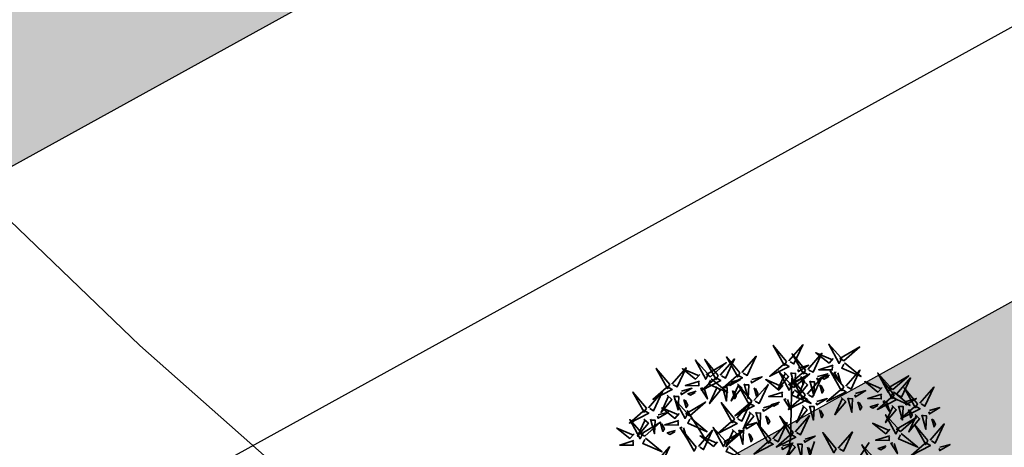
# Model space of a CAD drawing. Extents: x 883 to 364438, y -13 to 4201180.
# Tile 343 of 607: x 364185.47 to 364188.74, y 4200869.19 to 4200870.61. Entities that reach past the tile are written whole.
import ezdxf

# ---------------------------------------------------------------- set-up
doc = ezdxf.new("R2010")
doc.units = 0
doc.header["$LTSCALE"] = 0.5
doc.header["$MEASUREMENT"] = 0
doc.header["$PDMODE"] = 32
doc.header["$PDSIZE"] = 0.3
doc.linetypes.add('CONTI', pattern=[0])
doc.linetypes.add('G_BUILDING_LINE', pattern=[3, 2, -1])
doc.layers.add('.', color=7, linetype='Continuous', lineweight=15)
doc.layers.add('L-tree', color=102, linetype='Continuous', lineweight=35)
doc.layers.add('00', color=7, linetype='Continuous')
doc.layers.add('GORIZDEFAULT', color=32, linetype='CONTI')
doc.styles.add('TimesNewRomanCyr', font='times.ttf', dxfattribs={"width": 0.5, "height": 1})
doc.linetypes.add('ограждение2', pattern='A,0.25,-0.1,[132,ltypeshp.shx,S=0.1,R=0,X=-0.1,Y=0],-0.1,1', length=1.45)
doc.dimstyles.new('GENPLAN1', dxfattribs={"dimscale": 0.5, "dimtxt": 1, "dimasz": 1.2, "dimexe": 1.3, "dimexo": 1.5, "dimgap": 0.5, "dimtad": 1, "dimdec": 1, "dimzin": 0, "dimdsep": 46, "dimtxsty": 'TimesNewRomanCyr', "dimblk1": 'OBLIQUE', "dimblk2": 'OBLIQUE', "dimsah": 1, "dimcen": 1, "dimadec": 0, "dimazin": 0, "dimtfac": 0.75, "dimtdec": 1, "dimtix": 1, "dimtmove": 0, "dimatfit": 3, "dimfxl": 1, "dimtvp": 1.2, "dimtfill": 1, "dimlwd": 0, "dimlwe": 0, "dimarcsym": 0})

# ---------------------------------------------------------------- blocks, each defined once
blk = doc.blocks.new('gergrgrre')
at = {"layer": 'GORIZDEFAULT', "color": 32}
blk.add_polyline3d([(360476.41, 4200875.01, 553.5), (360477.86, 4200875.41, 553.5), (360479.32, 4200875.56, 553.5), (360480.76, 4200875.49, 553.5), (360482.18, 4200875.21, 553.5), (360483.55, 4200874.74, 553.5), (360484.86, 4200874.12, 553.5), (360486.07, 4200873.35, 553.5), (360487.2, 4200872.46, 553.5), (360488.25, 4200871.49, 553.5), (360489.26, 4200870.5, 553.5), (360490.27, 4200869.53, 553.5), (360491.3, 4200868.62, 553.5), (360492.39, 4200867.82, 553.5), (360493.57, 4200867.19, 553.5), (360494.85, 4200866.74, 553.5), (360496.22, 4200866.47, 553.5)], dxfattribs=at)
blk = doc.blocks.new('_Oblique')
at = {"color": 0, "linetype": 'ByBlock', "lineweight": -2}
blk.add_line((-0.5, -0.5), (0.5, 0.5), dxfattribs=at)
blk = doc.blocks.new('*D490')
at = {"color": 0, "linetype": 'G_BUILDING_LINE', "lineweight": 0, "transparency": 16777216}
for p, q in [((364222.2217, 4200889.8833), (364220.5051, 4200892.9978)), ((364166.1904, 4200862.3195), (364220.8188, 4200892.4286)), ((364167.5932, 4200859.7742), (364165.8766, 4200862.8887))]:
    blk.add_line(p, q, dxfattribs=at)
at = {"layer": 'Defpoints', "color": 0, "linetype": 'Continuous', "lineweight": 30, "transparency": 16777216}
for p in [(364220.8188, 4200892.4286), (364222.5837, 4200889.2264), (364167.9552, 4200859.1173)]:
    blk.add_point(p, dxfattribs=at)
at = {"color": 0, "linetype": 'Continuous', "lineweight": 0, "transparency": 16777216, "xscale": 0.6, "yscale": 0.6, "zscale": 0.6}
for p, rotation in [((364220.8188, 4200892.4286), 28.86185419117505), ((364166.1904, 4200862.3195), 208.8618541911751)]:
    blk.add_blockref('_Oblique', p, dxfattribs=dict(at, rotation=rotation))
at = {"color": 0, "linetype": 'Continuous', "lineweight": 30, "transparency": 16777216, "insert": (364193.1377, 4200878.0397), "char_height": 1, "attachment_point": 5, "rotation": 28.8619, "style": 'TimesNewRomanCyr', "bg_fill": 3, "box_fill_scale": 1.25, "bg_fill_color": 256, "bg_fill_true_color": 13158600, "bg_fill_transparency": 0}
blk.add_mtext('62.4', dxfattribs=at)
blk = doc.blocks.new('*D637')
at = {"color": 0, "linetype": 'G_BUILDING_LINE', "lineweight": 0, "transparency": 16777216}
for p, q in [((364215.9511, 4200880.7798), (364215.9994, 4200880.6922)), ((364172.7903, 4200856.1456), (364216.313, 4200880.1228)), ((364172.4284, 4200856.8026), (364172.4766, 4200856.715))]:
    blk.add_line(p, q, dxfattribs=at)
at = {"layer": 'Defpoints', "color": 0, "linetype": 'Continuous', "lineweight": 30, "transparency": 16777216}
for p in [(364216.313, 4200880.1228), (364216.313, 4200880.1228), (364172.7903, 4200856.1456)]:
    blk.add_point(p, dxfattribs=at)
at = {"color": 0, "linetype": 'Continuous', "lineweight": 0, "transparency": 16777216, "xscale": 0.6, "yscale": 0.6, "zscale": 0.6}
for p, rotation in [((364216.313, 4200880.1228), 28.85090075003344), ((364172.7903, 4200856.1456), 208.8509007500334)]:
    blk.add_blockref('_Oblique', p, dxfattribs=dict(at, rotation=rotation))
at = {"color": 0, "linetype": 'Continuous', "lineweight": 30, "transparency": 16777216, "insert": (364194.1849, 4200868.8), "char_height": 1, "attachment_point": 5, "rotation": 28.8509, "style": 'TimesNewRomanCyr', "bg_fill": 3, "box_fill_scale": 1.25, "bg_fill_color": 256, "bg_fill_true_color": 13158600, "bg_fill_transparency": 0}
blk.add_mtext('49.7', dxfattribs=at)
blk = doc.blocks.new('shrub3')
at = {"color": 32}
for p, q in [((68.9, 162.4), (98.6, 213.5)), ((130.9, 52), (217.1, 95.1)), ((7.5, -2.5), (134.1, 54)), ((12.9, -2.5), (147.6, 19)), ((58.2, -42.2), (184.8, -55.6))]:
    blk.add_line(p, q, dxfattribs=at)
at = {"color": 94}
for points in [[(29.3, 268.8), (20.1, 271.1), (24.7, 296.4), (27, 268.8)], [(36.2, 257.2), (27, 257.2), (45.5, 284.9), (36.2, 259.5)], [(68, 272.8), (67.8, 263.6), (40.6, 282.7), (65.7, 272.9)], [(56.3, 266.2), (53.8, 257), (28.6, 262.3), (56.3, 263.9)], [(74.8, 268), (106.9, 260.3), (74.6, 258.8), (74.8, 265.7)], [(116.8, 258), (116.6, 248.8), (89.4, 267.9), (114.5, 258.1)], [(31.6, 250.3), (24.7, 218), (22.4, 250.3), (29.3, 250.3)], [(72.1, 249.6), (83.3, 237.8), (67.4, 247.4), (69.8, 249.7)], [(105.1, 251.4), (102.6, 242.2), (77.3, 247.4), (105, 249.1)], [(88.7, 222.2), (79.4, 224.5), (84.1, 249.8), (86.4, 222.2)], [(123.6, 253.2), (155.7, 245.5), (123.4, 244), (123.5, 250.9)], [(156.5, 222.2), (147.3, 224.5), (151.9, 249.8), (154.2, 222.2)], [(95.6, 210.7), (86.4, 210.7), (104.8, 238.3), (95.6, 213)], [(120.8, 234.8), (132.1, 223), (116.2, 232.6), (118.5, 234.9)], [(163.4, 210.7), (154.2, 210.7), (172.7, 238.3), (163.4, 213)], [(4.9, 219.3), (37, 211.6), (4.6, 210.1), (4.8, 217)], [(72.5, 206), (61, 194.5), (70.2, 210.7), (72.5, 208.3)], [(91, 203.7), (84.1, 171.5), (81.8, 203.7), (88.7, 203.7)], [(140.4, 206), (128.8, 194.5), (138.1, 210.7), (140.4, 208.3)], [(163.4, 198.7), (163.2, 189.5), (136, 208.6), (161.1, 198.8)], [(158.8, 203.7), (151.9, 171.5), (149.6, 203.7), (156.5, 203.7)], [(151.7, 192.1), (149.2, 182.9), (124, 188.1), (151.7, 189.8)], [(182.5, 171.2), (182.3, 162), (155.1, 181.1), (180.2, 171.2)], [(170.2, 193.9), (202.3, 186.2), (170, 184.7), (170.2, 191.6)], [(57.9, 172.7), (90, 165), (57.6, 163.5), (57.8, 170.4)], [(78.1, 150.2), (68.8, 152.5), (73.5, 177.9), (75.8, 150.2)], [(85, 138.7), (75.8, 138.7), (94.2, 166.3), (85, 141)], [(167.5, 175.5), (178.7, 163.7), (162.8, 173.3), (165.2, 175.6)], [(189.3, 166.4), (221.4, 158.7), (189.1, 157.2), (189.3, 164.1)], [(116.8, 145.8), (116.6, 136.5), (89.4, 155.7), (114.5, 145.8)], [(170.8, 164.5), (168.3, 155.4), (143, 160.6), (170.8, 162.2)], [(105.1, 139.1), (102.6, 130), (77.3, 135.2), (105, 136.8)], [(123.6, 141), (155.7, 133.3), (123.4, 131.8), (123.5, 138.7)], [(152.8, 135.2), (152.6, 126), (125.4, 145.1), (150.5, 135.2)], [(186.5, 148), (197.8, 136.2), (181.9, 145.8), (184.2, 148)], [(80.4, 131.7), (73.5, 99.5), (71.2, 131.7), (78.1, 131.7)], [(141.1, 128.6), (138.6, 119.4), (113.4, 124.6), (141.1, 126.2)], [(120.8, 122.6), (132.1, 110.8), (116.2, 120.4), (118.5, 122.6)], [(159.6, 130.4), (191.7, 122.7), (159.4, 121.2), (159.6, 128.1)], [(201, 101.5), (191.8, 103.8), (196.4, 129.2), (198.7, 101.5)], [(231.3, 116.1), (231, 106.9), (203.8, 126.1), (229, 116.2)], [(156.9, 112), (168.1, 100.2), (152.2, 109.8), (154.6, 112)], [(219.6, 109.5), (217, 100.3), (191.8, 105.6), (219.5, 107.2)], [(208, 90), (198.7, 90), (217.2, 117.6), (208, 92.3)], [(238.1, 111.3), (270.2, 103.6), (237.8, 102.1), (238, 109)], [(114.7, 82.3), (114.4, 73), (87.2, 92.2), (112.4, 82.3)], [(233.4, 84.4), (233.2, 75.1), (206, 94.3), (231.1, 84.4)], [(235.3, 92.9), (246.5, 81.1), (230.6, 90.7), (233, 93)], [(121.5, 77.5), (153.6, 69.7), (121.2, 68.2), (121.4, 75.2)], [(199.5, 67.4), (199.2, 58.2), (172, 77.4), (197.2, 67.5)], [(184.9, 85.3), (173.3, 73.8), (182.6, 90), (184.9, 87.7)], [(221.7, 77.7), (219.2, 68.6), (193.9, 73.8), (221.6, 75.4)], [(203.3, 83), (196.4, 50.8), (194.1, 83), (201, 83)], [(240.2, 79.6), (272.3, 71.8), (240, 70.3), (240.1, 77.3)], [(273.1, 52.8), (263.9, 55.1), (268.5, 80.5), (270.8, 52.8)], [(140.1, 56.8), (139.9, 47.6), (112.7, 66.8), (137.8, 56.9)], [(187.8, 60.8), (185.2, 51.6), (160, 56.9), (187.7, 58.5)], [(206.3, 62.6), (238.4, 54.9), (206, 53.4), (206.2, 60.3)], [(237.4, 61.2), (248.7, 49.3), (232.8, 59), (235.1, 61.2)], [(280, 41.3), (270.8, 41.3), (289.3, 68.9), (280, 43.6)], [(128.4, 50.2), (125.9, 41), (100.6, 46.3), (128.4, 47.9)], [(118.7, 59.1), (129.9, 47.2), (114, 56.9), (116.4, 59.1)], [(146.9, 52.1), (179, 44.3), (146.7, 42.8), (146.9, 49.7)], [(144.1, 33.6), (155.4, 21.8), (139.5, 31.5), (141.8, 33.7)], [(203.5, 44.2), (214.7, 32.4), (198.8, 42), (201.2, 44.3)], [(237.6, 20.8), (237.4, 11.6), (210.2, 30.8), (235.3, 20.9)], [(257, 36.6), (245.4, 25.1), (254.7, 41.3), (257, 39)], [(275.4, 34.3), (268.5, 2.1), (266.2, 34.3), (273.1, 34.3)], [(244.4, 16.1), (276.5, 8.3), (244.2, 6.8), (244.4, 13.8)], [(225.9, 14.2), (223.4, 5), (198.2, 10.3), (225.9, 11.9)], [(241.7, -2.3), (252.9, -14.2), (237, -4.5), (239.4, -2.3)], [(268.9, -34), (259.6, -31.7), (264.3, -6.4), (266.6, -34)], [(155.4, -17.8), (187.5, -25.6), (155.2, -27.1), (155.3, -20.1)], [(275.8, -45.6), (266.6, -45.6), (285, -17.9), (275.8, -43.2)], [(263.1, -53.3), (262.8, -62.5), (235.6, -43.3), (260.8, -53.2)], [(167.7, -75.2), (158.5, -75.2), (176.9, -47.5), (167.7, -72.9)], [(218, -74.3), (208.8, -71.9), (213.4, -46.6), (215.7, -74.3)], [(224.9, -85.8), (215.7, -85.8), (234.2, -58.1), (224.9, -83.5)], [(251.4, -59.9), (248.8, -69.1), (223.6, -63.8), (251.3, -62.2)], [(252.7, -50.2), (241.2, -61.7), (250.4, -45.6), (252.7, -47.9)], [(271.2, -52.5), (264.3, -84.8), (262, -52.5), (268.9, -52.5)], [(269.9, -58.1), (302, -65.8), (269.6, -67.3), (269.8, -60.4)], [(201.8, -90.4), (190.3, -101.9), (199.5, -85.8), (201.8, -88.1)], [(267.3, -91.4), (267.1, -100.6), (239.9, -81.5), (265, -91.3)], [(267.1, -76.5), (278.3, -88.3), (262.4, -78.6), (264.8, -76.4)], [(220.3, -92.7), (213.4, -125), (211.1, -92.7), (218, -92.7)], [(255.6, -98), (253.1, -107.2), (227.8, -101.9), (255.6, -100.3)], [(274.1, -96.2), (306.2, -103.9), (273.9, -105.4), (274.1, -98.5)], [(271.3, -114.6), (282.6, -126.4), (266.7, -116.8), (269, -114.5)], [(224.9, -131.6), (224.7, -140.8), (197.5, -121.7), (222.6, -131.5)], [(231.7, -136.4), (263.8, -144.1), (231.5, -145.6), (231.7, -138.7)], [(228.9, -154.8), (240.2, -166.6), (224.3, -157), (226.6, -154.7)]]:
    blk.add_lwpolyline(points, dxfattribs=at)
at = {"color": 20}
for points in [[(72.6, 270.4), (84.9, 300.1), (65.7, 270.6), (72.6, 270.4)], [(20.1, 264.2), (3.9, 280.3), (13.2, 261.8), (17.8, 264.2)], [(121.3, 255.6), (133.6, 285.3), (114.4, 255.7), (121.3, 255.6)], [(33.9, 252.6), (63.9, 241.1), (33.9, 259.5), (33.9, 252.6)], [(60.7, 256.8), (44.2, 241.1), (62.8, 249.9), (60.7, 254.5)], [(109.5, 242), (92.9, 226.3), (111.6, 235), (109.4, 239.7)], [(62.6, 240.6), (53.2, 231.6), (57.8, 231.5), (62.6, 238.3)], [(79.4, 217.6), (63.3, 233.7), (72.5, 215.3), (77.1, 217.6)], [(147.3, 217.6), (131.1, 233.7), (140.4, 215.3), (145, 217.6)], [(168, 196.3), (180.3, 226), (161.1, 196.5), (168, 196.3)], [(63.3, 215.3), (54.1, 224.5), (54.1, 219.9), (61, 215.3)], [(93.3, 206), (123.3, 194.5), (93.3, 213), (93.3, 206)], [(111.4, 225.8), (101.9, 216.8), (106.5, 216.7), (111.3, 223.5)], [(131.1, 215.3), (121.9, 224.5), (121.9, 219.9), (128.8, 215.3)], [(161.1, 206), (191.1, 194.5), (161.1, 213), (161.1, 206)], [(55.6, 175.1), (67.9, 204.8), (48.7, 175.3), (55.6, 175.1)], [(187.1, 168.8), (199.3, 198.5), (180.1, 168.9), (187.1, 168.8)], [(156.1, 182.7), (139.6, 167), (158.2, 175.7), (156.1, 180.4)], [(121.3, 143.4), (133.6, 173.1), (114.4, 143.5), (121.3, 143.4)], [(158, 166.5), (148.6, 157.5), (153.2, 157.4), (158, 164.2)], [(157.4, 132.8), (169.7, 162.5), (150.5, 132.9), (157.4, 132.8)], [(175.2, 155.2), (158.7, 139.4), (177.3, 148.2), (175.1, 152.9)], [(82.7, 134), (112.7, 122.5), (82.7, 141), (82.7, 134)], [(177.1, 139), (167.6, 130), (172.3, 129.9), (177, 136.7)], [(235.8, 113.7), (248.1, 143.4), (228.9, 113.9), (235.8, 113.7)], [(109.5, 129.8), (92.9, 114), (111.6, 122.8), (109.4, 127.5)], [(111.4, 113.6), (101.9, 104.6), (106.5, 104.5), (111.3, 111.3)], [(119.2, 79.8), (131.5, 109.5), (112.3, 80), (119.2, 79.8)], [(145.5, 119.2), (129, 103.5), (147.6, 112.2), (145.5, 116.9)], [(191.8, 96.9), (175.6, 113), (184.9, 94.6), (189.5, 96.9)], [(237.9, 81.9), (250.2, 111.7), (231, 82.1), (237.9, 81.9)], [(147.4, 103), (138, 94), (142.6, 93.9), (147.4, 100.7)], [(175.6, 94.6), (166.4, 103.8), (166.4, 99.2), (173.3, 94.6)], [(204, 65), (216.3, 94.7), (197.1, 65.2), (204, 65)], [(205.7, 85.3), (235.7, 73.8), (205.7, 92.3), (205.7, 85.3)], [(224, 100.1), (207.4, 84.4), (226.1, 93.2), (223.9, 97.8)], [(144.7, 54.4), (156.9, 84.1), (137.7, 54.6), (144.7, 54.4)], [(225.9, 83.9), (216.4, 74.9), (221, 74.8), (225.8, 81.6)], [(226.1, 68.4), (209.5, 52.6), (228.2, 61.4), (226, 66.1)], [(263.9, 48.2), (247.7, 64.3), (257, 45.9), (261.6, 48.2)], [(192.2, 51.4), (175.6, 35.7), (194.3, 44.5), (192.1, 49.1)], [(228, 52.2), (218.5, 43.2), (223.1, 43.1), (227.9, 49.9)], [(242.2, 18.4), (254.5, 48.1), (235.3, 18.6), (242.2, 18.4)], [(247.7, 45.9), (238.5, 55.1), (238.5, 50.5), (245.4, 45.9)], [(132.8, 40.9), (116.3, 25.1), (134.9, 33.9), (132.7, 38.6)], [(194.1, 35.2), (184.6, 26.2), (189.2, 26.1), (194, 32.9)], [(277.7, 36.6), (307.7, 25.1), (277.7, 43.6), (277.7, 36.6)], [(134.7, 24.6), (125.2, 15.6), (129.9, 15.5), (134.6, 22.3)], [(153.1, -15.5), (165.4, 14.3), (146.2, -15.3), (153.1, -15.5)], [(230.3, 4.9), (213.8, -10.9), (232.4, -2.1), (230.3, 2.6)], [(232.2, -11.3), (222.8, -20.3), (227.4, -20.5), (232.2, -13.7)], [(259.6, -38.6), (243.5, -22.5), (252.7, -40.9), (257.3, -38.6)], [(267.6, -55.7), (279.9, -26), (260.7, -55.5), (267.6, -55.7)], [(243.5, -40.9), (234.3, -31.7), (234.3, -36.3), (241.2, -40.9)], [(273.5, -50.2), (303.5, -61.7), (273.5, -43.2), (273.5, -50.2)], [(192.6, -81.2), (183.4, -71.9), (183.4, -76.6), (190.3, -81.2)], [(208.8, -78.9), (192.6, -62.7), (201.8, -81.2), (206.5, -78.9)], [(255.8, -69.2), (239.2, -85), (257.9, -76.2), (255.7, -71.6)], [(271.9, -93.8), (284.1, -64.1), (264.9, -93.6), (271.9, -93.8)], [(222.6, -90.4), (252.6, -101.9), (222.6, -83.5), (222.6, -90.4)], [(257.7, -85.5), (248.2, -94.5), (252.8, -94.6), (257.6, -87.8)], [(229.5, -134), (241.7, -104.3), (222.5, -133.9), (229.5, -134)], [(260, -107.4), (243.5, -123.1), (262.1, -114.3), (259.9, -109.7)], [(261.9, -123.6), (252.4, -132.6), (257.1, -132.7), (261.8, -125.9)]]:
    blk.add_lwpolyline(points, dxfattribs=at)
blk = doc.blocks.new('*U659')
at = {"layer": 'L-tree', "linetype": 'Continuous', "xscale": 0.002173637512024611, "yscale": 0.002173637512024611, "zscale": 0.002173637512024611, "rotation": 33.3896955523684}
blk.add_blockref('shrub3', (1.0839, 1.0491), dxfattribs=at)
blk = doc.blocks.new('*U660')
at = {"color": 0, "linetype": 'ByBlock', "lineweight": -2, "transparency": 16777216, "rotation": 28.86185419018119}
blk.add_blockref('*U659', (364187.5574, 4200867.4664), dxfattribs=at)

msp = doc.modelspace()

# ---------------------------------------------------------------- hatches: boundary and pattern name
at = {"layer": '.', "linetype": 'Continuous', "lineweight": 30, "true_color": 0xafd9aa}
h = msp.add_hatch(color=9, dxfattribs=at)
h.dxf.hatch_style = 1
edge = h.paths.add_edge_path()
edge.add_line((364001.3086, 4200879.245), (363996.9648, 4200887.1274))
edge.add_line((363996.9648, 4200887.1274), (364078.9546, 4200932.3093))
edge.add_arc((364081.3678, 4200927.9302), 5, 28.8577, 118.8577, ccw=False)
edge.add_line((364085.7469, 4200930.3434), (364234.037, 4200661.2475))
edge.add_arc((364229.6579, 4200658.8343), 5, -61.1423, 28.8577, ccw=False)
edge.add_line((364232.0711, 4200654.4552), (364150.0813, 4200609.2733))
edge.add_line((364150.0813, 4200609.2733), (364145.7376, 4200617.1557))
edge.add_line((364145.7376, 4200617.1557), (364224.224, 4200660.4071))
edge.add_line((364224.224, 4200660.4071), (364079.795, 4200922.4964))
edge.add_line((364079.795, 4200922.4964), (364001.3086, 4200879.245))
edge = h.paths.add_edge_path()
edge.add_line((364419.9854, 4200768.2849), (364424.3292, 4200760.4025))
edge.add_line((364424.3292, 4200760.4025), (364341.5486, 4200714.7848))
edge.add_arc((364339.1355, 4200719.1639), 5, 208.8577, 298.8577, ccw=False)
edge.add_line((364334.7564, 4200716.7507), (364186.4662, 4200985.8466))
edge.add_arc((364190.8453, 4200988.2598), 5, 118.8577, 208.8577, ccw=False)
edge.add_line((364188.4322, 4200992.6389), (364271.2127, 4201038.2566))
edge.add_line((364271.2127, 4201038.2566), (364275.5564, 4201030.3742))
edge.add_line((364275.5564, 4201030.3742), (364196.2792, 4200986.6871))
edge.add_line((364196.2792, 4200986.6871), (364340.7082, 4200724.5977))
edge.add_line((364340.7082, 4200724.5977), (364419.9854, 4200768.2849))
h.paths.add_polyline_path([(363970.6611, 4200934.8596), (363967.7653, 4200940.1146), (364242.0132, 4201091.2437), (364244.909, 4201085.9888)])
h.paths.add_polyline_path([(363994.069, 4200892.3823), (363976.4528, 4200924.3498), (364250.7006, 4201075.479), (364268.3169, 4201043.5115)])
edge = h.paths.add_edge_path()
edge.add_line((364331.2718, 4200691.9948), (364367.4341, 4200626.3725))
edge.add_line((364367.4341, 4200626.3725), (364375.3165, 4200630.7162))
edge.add_line((364375.3165, 4200630.7162), (364337.2236, 4200699.8418))
edge.add_arc((364332.8445, 4200697.4286), 5, 28.8577, 118.8577)
edge.add_line((364330.4313, 4200701.8077), (364152.9771, 4200604.0184))
edge.add_line((364152.9771, 4200604.0184), (364157.3209, 4200596.136))
edge.add_line((364157.3209, 4200596.136), (364331.2718, 4200691.9948))
edge = h.paths.add_edge_path()
edge.add_line((364431.5687, 4200747.2652), (364427.225, 4200755.1476))
edge.add_line((364427.225, 4200755.1476), (364344.4445, 4200709.5299))
edge.add_arc((364346.8576, 4200705.1508), 5, 118.8577, 208.8577)
edge.add_line((364342.4785, 4200702.7376), (364380.5714, 4200633.612))
edge.add_line((364380.5714, 4200633.612), (364388.4538, 4200637.9558))
edge.add_line((364388.4538, 4200637.9558), (364352.2915, 4200703.578))
edge.add_line((364352.2915, 4200703.578), (364431.5687, 4200747.2652))
edge = h.paths.add_edge_path(flags=17)
edge.add_arc((364176.8322, 4200980.5376), 5, 28.8577, 118.8577)
edge.add_line((364174.419, 4200984.9167), (364092.9677, 4200940.0315))
edge.add_arc((364095.3809, 4200935.6524), 5, 118.8577, 208.8577)
edge.add_line((364091.0018, 4200933.2392), (364107.4926, 4200903.3141))
edge.add_line((364107.4926, 4200903.3141), (364107.4926, 4200903.3141))
edge.add_arc((364116.6387, 4200910.8732), 11.8655, 219.57319, 295.21699)
edge.add_line((364121.694, 4200900.1384), (364131.7187, 4200905.6627))
edge.add_line((364131.7187, 4200905.6627), (364129.9088, 4200908.947))
edge.add_line((364129.9088, 4200908.947), (364139.0173, 4200913.9664))
edge.add_line((364139.0173, 4200913.9664), (364127.1445, 4200935.5116))
edge.add_line((364127.1445, 4200935.5116), (364140.7054, 4200942.9846))
edge.add_line((364140.7054, 4200942.9846), (364135.3436, 4200952.7722))
edge.add_line((364135.3436, 4200952.7722), (364156.6516, 4200964.445))
edge.add_line((364156.6516, 4200964.445), (364161.9842, 4200954.7107))
edge.add_line((364161.9842, 4200954.7107), (364168.4832, 4200958.2921))
edge.add_line((364168.4832, 4200958.2921), (364180.3561, 4200936.7469))
edge.add_line((364180.3561, 4200936.7469), (364189.4646, 4200941.7663))
edge.add_line((364189.4646, 4200941.7663), (364191.2745, 4200938.482))
edge.add_line((364191.2745, 4200938.482), (364192.8015, 4200939.3235))
edge.add_arc((364186.4265, 4200949.331), 11.8655, 302.49851, 378.14231)
edge.add_line((364197.7021, 4200953.0256), (364181.2113, 4200982.9508))
edge = h.paths.add_edge_path()
edge.add_line((364166.3251, 4200859.5891), (364222.0046, 4200890.2774))
edge.add_line((364222.0046, 4200890.2774), (364223.0557, 4200890.8568))
edge.add_line((364223.0557, 4200890.8568), (364248.8078, 4200844.1149))
edge.add_line((364248.8078, 4200844.1149), (364250.8042, 4200845.2145))
edge.add_line((364250.8042, 4200845.2145), (364242.0138, 4200861.1661))
edge.add_line((364242.0138, 4200861.1661), (364246.8533, 4200863.833))
edge.add_line((364246.8533, 4200863.833), (364209.3005, 4200931.9785))
edge.add_arc((364202.0575, 4200926.9313), 8.8281, 34.86997, 121.22135)
edge.add_line((364197.4815, 4200934.4808), (364194.4116, 4200932.7892))
edge.add_line((364194.4116, 4200932.7892), (364196.2215, 4200929.5048))
edge.add_line((364196.2215, 4200929.5048), (364187.113, 4200924.4854))
edge.add_line((364187.113, 4200924.4854), (364196.09, 4200908.1951))
edge.add_line((364196.09, 4200908.1951), (364154.7513, 4200885.4147))
edge.add_line((364154.7513, 4200885.4147), (364145.7742, 4200901.705))
edge.add_line((364145.7742, 4200901.705), (364136.6657, 4200896.6855))
edge.add_line((364136.6657, 4200896.6855), (364134.8558, 4200899.9699))
edge.add_line((364134.8558, 4200899.9699), (364123.2883, 4200893.5954))
edge.add_arc((364127.2266, 4200885.6944), 8.8281, 116.49415, 202.84553)
edge.add_line((364119.091, 4200882.2669), (364239.2919, 4200664.1433))
edge.add_arc((364243.671, 4200666.5565), 5, 208.8577, 298.8577)
edge.add_line((364246.0842, 4200662.1774), (364327.5355, 4200707.0626))
edge.add_arc((364325.1223, 4200711.4417), 5, 298.8577, 388.8577)
edge.add_line((364329.5014, 4200713.8549), (364259.9958, 4200839.9839))
edge.add_arc((364257.3683, 4200838.536), 3, 28.8577, 118.8577)
edge.add_line((364255.9204, 4200841.1634), (364251.7165, 4200838.8468))
edge.add_line((364251.7165, 4200838.8468), (364262.5673, 4200819.1562))
edge.add_line((364262.5673, 4200819.1562), (364261.5079, 4200818.5924))
edge.add_line((364261.5079, 4200818.5924), (364306.2953, 4200737.3185))
edge.add_line((364306.2953, 4200737.3185), (364319.6885, 4200713.0145))
edge.add_line((364319.6885, 4200713.0145), (364245.2437, 4200671.9903))
edge.add_line((364245.2437, 4200671.9903), (364187.4492, 4200776.8677))
edge.add_line((364187.4492, 4200776.8677), (364206.2173, 4200787.2102))
edge.add_line((364206.2173, 4200787.2102), (364166.3251, 4200859.5891))
at = {"layer": '.', "ltscale": 0.149071}
h = msp.add_hatch(color=256, dxfattribs=at)
h.dxf.hatch_style = 1
h.set_gradient(color1=(51, 204, 0), color2=(51, 204, 0), tint=1)
edge = h.paths.add_edge_path(flags=17)
edge.add_line((364181.3339, 4200853.0746), (364207.9524, 4200804.7792))
edge.add_arc((364210.5798, 4200806.2273), 3, 208.8619, 298.0817)
edge.add_line((364211.992, 4200803.5805), (364213.022, 4200804.13))
edge.add_line((364213.022, 4200804.13), (364240.8316, 4200818.9529))
edge.add_arc((364239.4205, 4200821.6003), 3, 298.0581, 388.8487)
edge.add_line((364242.0482, 4200823.0478), (364232.1525, 4200841.0118))
edge.add_line((364232.1525, 4200841.0118), (364225.4282, 4200837.2946))
edge.add_line((364225.4282, 4200837.2946), (364231.7058, 4200825.9068))
edge.add_line((364231.7058, 4200825.9068), (364212.1085, 4200815.1317))
edge.add_line((364212.1085, 4200815.1317), (364194.3446, 4200847.3598))
edge.add_line((364194.3446, 4200847.3598), (364213.8307, 4200858.0728))
edge.add_line((364213.8307, 4200858.0728), (364220.1039, 4200846.6911))
edge.add_line((364220.1039, 4200846.6911), (364226.9415, 4200850.4715))
edge.add_line((364226.9415, 4200850.4715), (364215.2176, 4200871.7496))
edge.add_arc((364212.5901, 4200870.3018), 3, 28.854, 118.8619)
edge.add_line((364211.142, 4200872.9292), (364182.5131, 4200857.1501))
edge.add_arc((364183.9612, 4200854.5227), 3, 118.8619, 208.8619)
h.paths.add_polyline_path([(364223.8156, 4200885.5285), (364215.7766, 4200881.1002), (364222.9705, 4200868.0932), (364225.9319, 4200869.7796), (364225.0156, 4200871.444), (364228.022, 4200873.0454), (364231.3016, 4200867.0885), (364228.2962, 4200865.4877), (364227.3798, 4200867.1522), (364224.4053, 4200865.4383), (364239.0616, 4200838.8322), (364247.1109, 4200843.2627)], flags=17)
h.paths.add_polyline_path([(364253.5046, 4200831.5331), (364248.4838, 4200828.8391), (364246.4629, 4200832.5113), (364243.456, 4200830.8548), (364250.8369, 4200817.4561), (364206.9833, 4200794.1075), (364171.7349, 4200858.0605), (364215.2534, 4200882.0462), (364215.2925, 4200881.9752), (364218.6955, 4200883.8498), (364217.7145, 4200885.6293), (364169.042, 4200858.8029), (364206.184, 4200791.4143), (364259.8936, 4200819.9284)])
at = {"layer": '.', "linetype": 'Continuous', "lineweight": 30, "true_color": 0x991b1e}
h = msp.add_hatch(dxfattribs=at)
h.set_pattern_fill('ANSI31', color=244, scale=3, angle=20)
h.set_pattern_definition([(65, (937.88402, 0), (-0.33986542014, 0.158481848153), [])])
edge = h.paths.add_edge_path()
edge.add_line((364171.7349, 4200858.0605), (364215.2534, 4200882.0462))
edge.add_line((364215.2534, 4200882.0462), (364215.2925, 4200881.9752))
edge.add_line((364215.2925, 4200881.9752), (364218.6949, 4200883.851))
edge.add_line((364218.6949, 4200883.851), (364219.178, 4200882.9739))
edge.add_line((364219.178, 4200882.9739), (364215.7798, 4200881.0944))
edge.add_line((364215.7798, 4200881.0944), (364222.9705, 4200868.0932))
edge.add_line((364222.9705, 4200868.0932), (364225.9319, 4200869.7796))
edge.add_line((364225.9319, 4200869.7796), (364227.3798, 4200867.1522))
edge.add_line((364227.3798, 4200867.1522), (364224.4053, 4200865.4383))
edge.add_line((364224.4053, 4200865.4383), (364239.0526, 4200838.8272))
edge.add_line((364239.0526, 4200838.8272), (364250.8042, 4200845.2145))
edge.add_line((364250.8042, 4200845.2145), (364242.0138, 4200861.1661))
edge.add_line((364242.0138, 4200861.1661), (364246.8533, 4200863.833))
edge.add_line((364246.8533, 4200863.833), (364259.9958, 4200839.9839))
edge.add_arc((364257.3683, 4200838.536), 3, 28.8577, 118.8577)
edge.add_line((364255.9204, 4200841.1634), (364244.7108, 4200834.9862))
edge.add_line((364244.7108, 4200834.9862), (364246.1646, 4200832.3469))
edge.add_line((364246.1646, 4200832.3469), (364243.456, 4200830.8548))
edge.add_line((364243.456, 4200830.8548), (364250.8369, 4200817.4561))
edge.add_line((364250.8369, 4200817.4561), (364218.2243, 4200800.0925))
edge.add_line((364218.2243, 4200800.0925), (364215.3974, 4200805.3961))
edge.add_line((364215.3974, 4200805.3961), (364240.8316, 4200818.9529))
edge.add_arc((364239.4205, 4200821.6003), 3, 298.0581, 388.8487)
edge.add_line((364242.0482, 4200823.0478), (364232.1525, 4200841.0118))
edge.add_line((364232.1525, 4200841.0118), (364225.4282, 4200837.2946))
edge.add_line((364225.4282, 4200837.2946), (364220.1039, 4200846.6911))
edge.add_line((364220.1039, 4200846.6911), (364226.9415, 4200850.4715))
edge.add_line((364226.9415, 4200850.4715), (364215.2176, 4200871.7496))
edge.add_arc((364212.5901, 4200870.3018), 3, 28.854, 118.8619)
edge.add_line((364211.142, 4200872.9292), (364182.5131, 4200857.1501))
edge.add_arc((364183.9612, 4200854.5227), 3, 118.8619, 208.8619)
edge.add_line((364181.3339, 4200853.0746), (364186.3763, 4200843.926))
edge.add_line((364186.3763, 4200843.926), (364181.1215, 4200841.0298))
edge.add_line((364181.1215, 4200841.0298), (364171.7349, 4200858.0605))
edge = h.paths.add_edge_path()
edge.add_line((364181.1215, 4200841.0298), (364186.3763, 4200843.926))
edge.add_line((364186.3763, 4200843.926), (364207.9524, 4200804.7792))
edge.add_arc((364210.5798, 4200806.2273), 3, 208.8619, 298.0817)
edge.add_line((364211.992, 4200803.5805), (364215.3974, 4200805.3961))
edge.add_line((364215.3974, 4200805.3961), (364218.2243, 4200800.0925))
edge.add_line((364218.2243, 4200800.0925), (364206.9833, 4200794.1075))
edge.add_line((364206.9833, 4200794.1075), (364181.1215, 4200841.0298))

# ---------------------------------------------------------------- linework, layer by layer
at = {"color": 18, "linetype": 'Continuous', "lineweight": 30, "true_color": 0x000000}
msp.add_lwpolyline([(364253.5046, 4200831.5331), (364248.4838, 4200828.8391), (364246.4629, 4200832.5113), (364243.456, 4200830.8548), (364250.8369, 4200817.4561), (364206.9833, 4200794.1075), (364171.7349, 4200858.0605), (364215.2534, 4200882.0462), (364215.2925, 4200881.9752), (364218.6955, 4200883.8498), (364217.7145, 4200885.6293), (364169.042, 4200858.8029), (364206.184, 4200791.4143), (364259.8936, 4200819.9284)], close=True, dxfattribs=at)
at = {"layer": '00', "linetype": 'ограждение2', "lineweight": 30, "ltscale": 10}
msp.add_lwpolyline([(364245.7885, 4200842.4344), (364247.7569, 4200843.5359), (364222.5837, 4200889.2264), (364167.9552, 4200859.1173), (364205.8643, 4200790.3369), (364260.9191, 4200819.6383), (364252.9746, 4200834.0602), (364251.0025, 4200832.9738)], dxfattribs=at)

# ---------------------------------------------------------------- block references
at = {"linetype": 'Continuous'}
msp.add_blockref('gergrgrre', (3695.599, 0), dxfattribs=at)

# ---------------------------------------------------------------- next in the draw order: dimensions: what is measured, and where the dimension line sits
at = {"color": 5, "linetype": 'Continuous', "lineweight": 30}
dim = msp.add_aligned_dim(p1=(364167.9552, 4200859.1173), p2=(364222.5837, 4200889.2264), distance=3.6563, dimstyle='GENPLAN1', dxfattribs=at)
dim.commit()
dim.dimension.update_dxf_attribs({"geometry": '*D490', "text_midpoint": (364193.1377, 4200878.0397)})

# ---------------------------------------------------------------- next in the draw order: linework, layer by layer
msp.add_lwpolyline([(364119.091, 4200882.2669), (364239.2919, 4200664.1433, 0.414214), (364246.0842, 4200662.1774), (364327.5355, 4200707.0626, 0.414214), (364329.5014, 4200713.8549), (364259.9958, 4200839.9839, 0.414214), (364255.9204, 4200841.1634), (364251.7165, 4200838.8468), (364262.5673, 4200819.1562), (364261.5079, 4200818.5924), (364306.2953, 4200737.3185), (364319.6885, 4200713.0145), (364245.2437, 4200671.9903), (364187.4492, 4200776.8677), (364206.2173, 4200787.2102), (364166.3251, 4200859.5891), (364222.0046, 4200890.2774), (364223.0557, 4200890.8568), (364248.8078, 4200844.1149), (364250.8042, 4200845.2145), (364242.0138, 4200861.1661), (364246.8533, 4200863.833), (364209.3005, 4200931.9785, 0.395683)], format="xyb", dxfattribs=at)

# ---------------------------------------------------------------- next in the draw order: dimensions: what is measured, and where the dimension line sits
dim = msp.add_aligned_dim(p1=(364172.7903, 4200856.1456), p2=(364216.313, 4200880.1228), distance=0, dimstyle='GENPLAN1', dxfattribs=at)
dim.commit()
dim.dimension.update_dxf_attribs({"geometry": '*D637', "text_midpoint": (364194.1849, 4200868.8)})

# ---------------------------------------------------------------- next in the draw order: block references
msp.add_blockref('*U660', (0, 0), dxfattribs=at)

doc.saveas('drawing.dxf')
